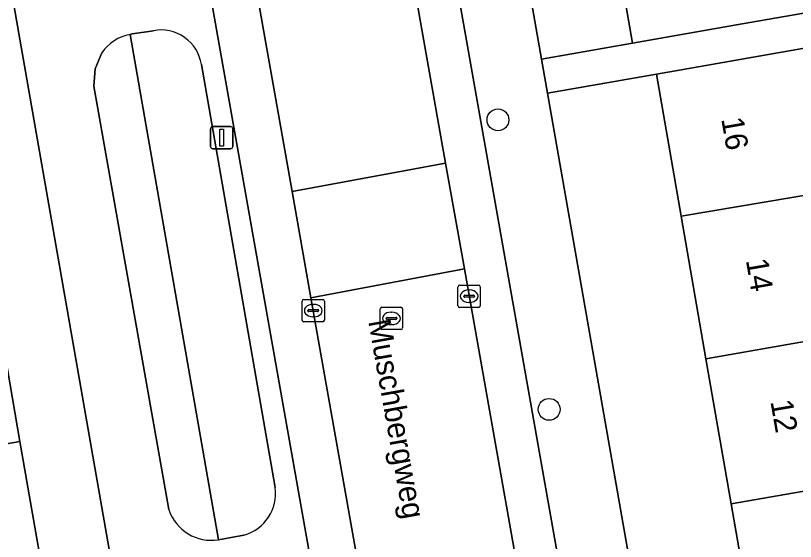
# Model space of a CAD drawing. Extents: x 162879 to 165540, y 384011 to 385181.
# Drawn here: x 164233.3 to 164268.32, y 384617.89 to 384641.47 of the extents above; entities that cross this region are included whole.
import ezdxf

# ---------------------------------------------------------------- set-up
doc = ezdxf.new("R2010")
doc.units = 0
for name, color, linetype in [('IMGEO_Boom', 7, 'Continuous'), ('IMGEO_Erf', 7, 'Continuous'), ('IMGEO_Groenvoorziening', 7, 'Continuous'), ('IMGEO_Kolk', 7, 'Continuous'), ('IMGEO_Lichtmast', 7, 'Continuous'), ('IMGEO_Openbare_ruimte_label', 7, 'Continuous'), ('IMGEO_Pand', 7, 'Continuous'), ('IMGEO_Pand_nummerreeks', 7, 'Continuous'), ('IMGEO_Parkeervlak_open', 7, 'Continuous'), ('IMGEO_Rijbaan_lokaal_open', 7, 'Continuous'), ('IMGEO_Rioolput', 7, 'Continuous'), ('IMGEO_Voetpad_open', 7, 'Continuous')]:
    doc.layers.add(name, color=color, linetype=linetype)

msp = doc.modelspace()

# ---------------------------------------------------------------- linework, layer by layer
at = {"layer": 'IMGEO_Boom'}
for centre in [(164254.967, 384636.795), (164257.264, 384623.808)]:
    msp.add_circle(centre, 0.489, dxfattribs=at)
at = {"layer": 'IMGEO_Erf'}
for points in [[(164226.23, 384668.884), (164221.597, 384668.057), (164221.846, 384666.624), (164225.676, 384667.291), (164226.849, 384660.554), (164227.937, 384654.304), (164229.061, 384647.85), (164230.142, 384641.638), (164231.238, 384635.343), (164232.368, 384628.855), (164233.498, 384622.367), (164234.523, 384616.478), (164237.602, 384617.014), (164228.804, 384667.08)], [(164251.882, 384668.123), (164252.425, 384665.069), (164256.921, 384639.518), (164261.008, 384640.237), (164259.927, 384646.441), (164258.809, 384652.865)]]:
    msp.add_lwpolyline(points, dxfattribs=at)
msp.add_lwpolyline([(164266.531, 384613.304), (164265.44, 384619.572), (164264.306, 384626.078), (164263.193, 384632.471), (164262.082, 384638.849), (164257.19, 384637.988), (164262.766, 384606.3), (164266.015, 384587.299), (164270.913, 384588.148), (164269.831, 384594.358), (164268.747, 384600.581), (164267.642, 384606.925)], close=True, dxfattribs=at)
at = {"layer": 'IMGEO_Groenvoorziening'}
for points in [[(164239.492, 384640.795), (164238.543, 384640.646), (164238.493, 384640.638), (164238.443, 384640.629), (164242.423, 384617.96), (164243.561, 384618.169)], [(164242.423, 384617.96), (164238.443, 384640.629)], [(164237.171, 384639.805), (164236.877, 384639.081), (164236.823, 384638.302), (164240.182, 384619.312)], [(164244.964, 384620.3), (164241.65, 384639.274)]]:
    msp.add_lwpolyline(points, dxfattribs=at)
for centre, radius, start, end in [((164239.83, 384638.983), 1.843, 9.0888, 100.5573), ((164238.831, 384638.636), 2.03, 101.0184, 144.8519), ((164243.037, 384620.042), 1.945, 285.6461, 7.634), ((164242.102, 384619.962), 2.027, 198.6955, 279.0991)]:
    msp.add_arc(centre, radius, start, end, dxfattribs=at)
at = {"layer": 'IMGEO_Kolk'}
for p, q in [((164253.172, 384628.458), (164253.172, 384629.31)), ((164253.247, 384629.384), (164254.099, 384629.384)), ((164253.66, 384629.164), (164253.685, 384629.164)), ((164254.173, 384629.31), (164254.173, 384628.458)), ((164253.431, 384628.878), (164253.431, 384628.89)), ((164253.869, 384628.841), (164253.471, 384628.841)), ((164253.474, 384628.927), (164253.872, 384628.927)), ((164253.915, 384628.89), (164253.915, 384628.878)), ((164246.172, 384627.813), (164246.172, 384628.665)), ((164246.247, 384628.739), (164247.099, 384628.739)), ((164246.66, 384628.519), (164246.685, 384628.519)), ((164247.173, 384628.665), (164247.173, 384627.813)), ((164253.683, 384628.604), (164253.658, 384628.604)), ((164246.431, 384628.233), (164246.431, 384628.245)), ((164246.869, 384628.196), (164246.471, 384628.196)), ((164246.474, 384628.282), (164246.872, 384628.282)), ((164246.915, 384628.245), (164246.915, 384628.233)), ((164254.099, 384628.384), (164253.247, 384628.384)), ((164246.683, 384627.959), (164246.658, 384627.959)), ((164247.099, 384627.739), (164246.247, 384627.739))]:
    msp.add_line(p, q, dxfattribs=at)
for points in [[(164253.172, 384628.458), (164253.172, 384629.31)], [(164253.247, 384629.384), (164254.099, 384629.384)], [(164254.173, 384629.31), (164254.173, 384628.458)], [(164246.172, 384627.813), (164246.172, 384628.665)], [(164246.247, 384628.739), (164247.099, 384628.739)], [(164247.173, 384628.665), (164247.173, 384627.813)], [(164254.099, 384628.384), (164253.247, 384628.384)], [(164247.099, 384627.739), (164246.247, 384627.739)]]:
    msp.add_lwpolyline(points, dxfattribs=at)
for centre, radius, start, end in [((164253.249, 384629.308), 0.0765, 91.552, 178.448), ((164253.249, 384629.308), 0.0765, 91.552, 178.448), ((164254.097, 384629.308), 0.0765, 1.552, 88.448), ((164254.097, 384629.308), 0.0765, 1.552, 88.448), ((164253.471, 384628.887), 0.0403, 85.8775, 175.7526), ((164253.468, 384628.877), 0.0366, 178.938, 274.7102), ((164253.872, 384628.884), 0.043, 264.8664, 352.4533), ((164253.876, 384628.889), 0.0386, 1.7309, 96.639), ((164246.249, 384628.663), 0.0765, 91.552, 178.448), ((164246.249, 384628.663), 0.0765, 91.552, 178.448), ((164247.097, 384628.663), 0.0765, 1.552, 88.448), ((164247.097, 384628.663), 0.0765, 1.552, 88.448), ((164246.471, 384628.242), 0.0403, 85.8775, 175.7526), ((164246.468, 384628.232), 0.0366, 178.938, 274.7102), ((164246.872, 384628.239), 0.043, 264.8664, 352.4533), ((164246.876, 384628.244), 0.0386, 1.7309, 96.639), ((164253.249, 384628.46), 0.0765, 181.552, 268.448), ((164253.249, 384628.46), 0.0765, 181.552, 268.448), ((164254.097, 384628.46), 0.0765, 271.552, 358.448), ((164254.097, 384628.46), 0.0765, 271.552, 358.448), ((164246.249, 384627.815), 0.0765, 181.552, 268.448), ((164246.249, 384627.815), 0.0765, 181.552, 268.448), ((164247.097, 384627.815), 0.0765, 271.552, 358.448), ((164247.097, 384627.815), 0.0765, 271.552, 358.448)]:
    msp.add_arc(centre, radius, start, end, dxfattribs=at)
for centre, major_axis, ratio, start_param, end_param in [((164253.659, 384628.884), (-0.387, 0.002), 0.722429, 4.712389, 7.853982), ((164253.684, 384628.884), (-0.39, 0.002), 0.717154, 1.570796, 4.712389), ((164246.659, 384628.239), (-0.387, 0.002), 0.722429, 4.712389, 7.853982), ((164246.684, 384628.239), (-0.39, 0.002), 0.717154, 1.570796, 4.712389)]:
    msp.add_ellipse(centre, major_axis=major_axis, ratio=ratio, start_param=start_param, end_param=end_param, dxfattribs=at)
at = {"layer": 'IMGEO_Lichtmast'}
for p, q in [((164242.064, 384635.595), (164242.064, 384636.395)), ((164242.064, 384636.395), (164242.064, 384635.595)), ((164242.164, 384636.495), (164242.954, 384636.495)), ((164242.954, 384636.495), (164242.164, 384636.495)), ((164243.054, 384636.395), (164243.054, 384635.595)), ((164243.054, 384635.595), (164243.054, 384636.395)), ((164242.954, 384635.495), (164242.164, 384635.495)), ((164242.164, 384635.495), (164242.954, 384635.495))]:
    msp.add_line(p, q, dxfattribs=at)
msp.add_lwpolyline([(164242.484, 384636.37), (164242.634, 384636.37), (164242.634, 384635.62), (164242.484, 384635.62), (164242.484, 384636.37)], dxfattribs=at)
for centre, start, end in [((164242.164, 384636.395), 90, 180), ((164242.164, 384636.395), 90, 180), ((164242.954, 384636.395), 0, 90), ((164242.954, 384636.395), 360, 90), ((164242.164, 384635.595), 180, 270), ((164242.164, 384635.595), 180, 270), ((164242.954, 384635.595), 270, 0), ((164242.954, 384635.595), 270, 0)]:
    msp.add_arc(centre, 0.1, start, end, dxfattribs=at)
at = {"layer": 'IMGEO_Pand'}
for points in [[(164268.66, 384647.962), (164259.927, 384646.441), (164261.008, 384640.237), (164265.934, 384641.095), (164269.74, 384641.758)], [(164263.193, 384632.471), (164271.981, 384633.953), (164274.461, 384634.435), (164274.041, 384636.842), (164271.553, 384636.409), (164270.862, 384640.377), (164262.082, 384638.849)], [(164273.086, 384627.609), (164271.981, 384633.953), (164263.193, 384632.471), (164264.306, 384626.078)], [(164224.747, 384620.843), (164233.498, 384622.367), (164232.368, 384628.855), (164223.617, 384627.331)], [(164265.44, 384619.572), (164274.219, 384621.102), (164273.086, 384627.609), (164264.306, 384626.078)], [(164224.747, 384620.843), (164225.772, 384614.954), (164229.598, 384615.62), (164234.523, 384616.478), (164233.498, 384622.367)], [(164266.531, 384613.304), (164275.311, 384614.834), (164274.219, 384621.102), (164265.44, 384619.572)]]:
    msp.add_lwpolyline(points, close=True, dxfattribs=at)
at = {"layer": 'IMGEO_Parkeervlak_open'}
for points in [[(164251.114, 384595.332), (164251.747, 384594.936), (164252.842, 384593.441), (164252.062, 384597.836), (164251.215, 384602.612), (164246.57, 384628.804), (164245.723, 384633.58), (164241.641, 384656.594), (164240.803, 384661.321), (164239.487, 384668.74)], [(164238.063, 384664.888), (164250.193, 384596.594)], [(164247.544, 384663.418), (164247.709, 384662.489), (164248.552, 384657.738), (164252.616, 384634.85), (164253.458, 384630.111), (164258.108, 384603.919), (164258.941, 384599.232), (164259.579, 384595.636), (164259.949, 384596.83), (164260.561, 384597.411)], [(164260.886, 384598.959), (164250.041, 384660.226)]]:
    msp.add_lwpolyline(points, dxfattribs=at)
at = {"layer": 'IMGEO_Rijbaan_lokaal_open'}
for points in [[(164245.723, 384633.58), (164252.616, 384634.85), (164248.552, 384657.738), (164241.641, 384656.594)], [(164246.57, 384628.804), (164253.458, 384630.111), (164252.616, 384634.85), (164245.723, 384633.58)], [(164251.215, 384602.612), (164258.108, 384603.919), (164253.458, 384630.111), (164246.57, 384628.804)]]:
    msp.add_lwpolyline(points, close=True, dxfattribs=at)
at = {"layer": 'IMGEO_Rioolput'}
for p, q in [((164249.684, 384627.462), (164249.684, 384628.314)), ((164249.759, 384628.388), (164250.611, 384628.388)), ((164250.172, 384628.168), (164250.197, 384628.168)), ((164250.685, 384628.314), (164250.685, 384627.462)), ((164249.943, 384627.882), (164249.943, 384627.894)), ((164250.381, 384627.845), (164249.983, 384627.845)), ((164249.986, 384627.931), (164250.384, 384627.931)), ((164250.427, 384627.894), (164250.427, 384627.882)), ((164250.195, 384627.608), (164250.17, 384627.608)), ((164250.611, 384627.388), (164249.759, 384627.388))]:
    msp.add_line(p, q, dxfattribs=at)
for points in [[(164249.684, 384627.462), (164249.684, 384628.314)], [(164249.759, 384628.388), (164250.611, 384628.388)], [(164250.685, 384628.314), (164250.685, 384627.462)], [(164250.611, 384627.388), (164249.759, 384627.388)]]:
    msp.add_lwpolyline(points, dxfattribs=at)
for centre, radius, start, end in [((164249.761, 384628.312), 0.0765, 91.552, 178.448), ((164249.761, 384628.312), 0.0765, 91.552, 178.448), ((164250.609, 384628.312), 0.0765, 1.552, 88.448), ((164250.609, 384628.312), 0.0765, 1.552, 88.448), ((164249.983, 384627.891), 0.0403, 85.8775, 175.7526), ((164249.98, 384627.881), 0.0366, 178.938, 274.7102), ((164250.384, 384627.888), 0.043, 264.8664, 352.4533), ((164250.388, 384627.893), 0.0386, 1.7309, 96.639), ((164249.761, 384627.464), 0.0765, 181.552, 268.448), ((164249.761, 384627.464), 0.0765, 181.552, 268.448), ((164250.609, 384627.464), 0.0765, 271.552, 358.448), ((164250.609, 384627.464), 0.0765, 271.552, 358.448)]:
    msp.add_arc(centre, radius, start, end, dxfattribs=at)
for centre, major_axis, ratio, start_param, end_param in [((164250.171, 384627.888), (-0.387, 0.002), 0.722429, 4.712389, 7.853982), ((164250.196, 384627.888), (-0.39, 0.002), 0.717154, 1.570796, 4.712389)]:
    msp.add_ellipse(centre, major_axis=major_axis, ratio=ratio, start_param=start_param, end_param=end_param, dxfattribs=at)
at = {"layer": 'IMGEO_Voetpad_open'}
for points in [[(164231.518, 384679.046), (164227.252, 384678.291), (164228.804, 384667.08), (164237.602, 384617.014), (164237.654, 384616.721), (164237.832, 384615.677), (164242.331, 384589.234)], [(164262.766, 384606.3), (164257.19, 384637.988), (164256.921, 384639.518), (164252.425, 384665.069), (164251.882, 384668.123), (164251.293, 384671.35)], [(164250.193, 384596.594), (164238.063, 384664.888)], [(164250.041, 384660.226), (164260.886, 384598.959)], [(164238.543, 384640.646), (164239.492, 384640.795)], [(164238.443, 384640.629), (164238.493, 384640.638), (164238.543, 384640.646)], [(164240.182, 384619.312), (164236.823, 384638.302), (164236.877, 384639.081), (164237.171, 384639.805)], [(164241.65, 384639.274), (164244.964, 384620.3)], [(164243.561, 384618.169), (164242.423, 384617.96)]]:
    msp.add_lwpolyline(points, dxfattribs=at)
msp.add_lwpolyline([(164282.68, 384642.434), (164285.369, 384642.902), (164285.107, 384644.435), (164282.416, 384643.966), (164269.74, 384641.758), (164265.934, 384641.095), (164261.008, 384640.237), (164256.921, 384639.518), (164257.19, 384637.988), (164262.082, 384638.849), (164270.862, 384640.377)], close=True, dxfattribs=at)
for centre, radius, start, end in [((164239.83, 384638.983), 1.843, 9.0888, 100.5573), ((164238.831, 384638.636), 2.03, 101.0184, 144.8519), ((164243.037, 384620.042), 1.945, 285.6461, 7.634), ((164242.102, 384619.962), 2.027, 198.6955, 279.0991)]:
    msp.add_arc(centre, radius, start, end, dxfattribs=at)

# ---------------------------------------------------------------- texts
at = {"layer": 'IMGEO_Openbare_ruimte_label'}
msp.add_text('Muschbergweg', height=1, rotation=280.0743, dxfattribs=at).set_placement((164249.139, 384627.766))
at = {"layer": 'IMGEO_Pand_nummerreeks'}
for s, p in [('16', (164264.991, 384636.837)), ('14', (164266.095, 384630.499)), ('12', (164267.198, 384624.165))]:
    msp.add_text(s, height=1, rotation=279.8805, dxfattribs=at).set_placement(p)

doc.saveas('drawing.dxf')
